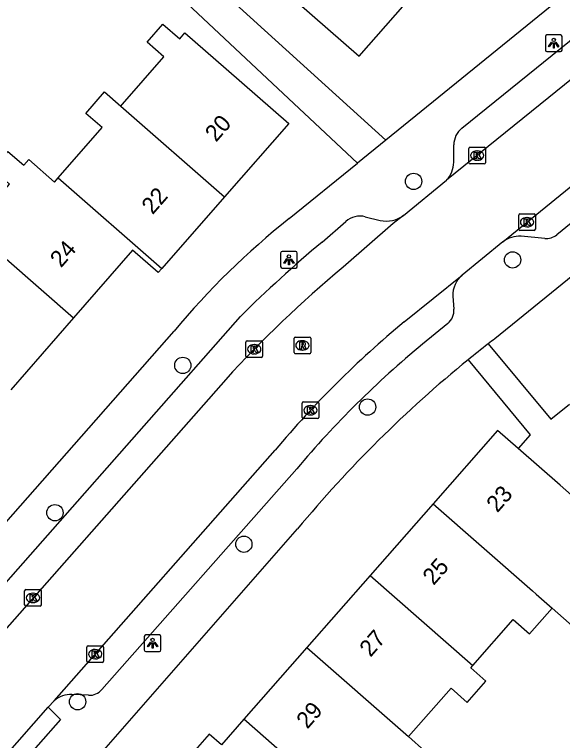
# Model space of a CAD drawing. Extents: x 158474 to 159560, y 388525 to 389605.
# Drawn here: x 158858.47 to 158891.36, y 388942.99 to 388986.6 of the extents above; entities that cross this region are included whole.
import ezdxf

# ---------------------------------------------------------------- set-up
doc = ezdxf.new("R2010")
doc.units = 0
for name, color, linetype in [('IMGEO_Boom', 7, 'Continuous'), ('IMGEO_Kolk', 7, 'Continuous'), ('IMGEO_Lichtpunt', 7, 'Continuous'), ('IMGEO_Pand', 7, 'Continuous'), ('IMGEO_Pand_nummerreeks', 7, 'Continuous'), ('IMGEO_Rijbaan_lokaal_open', 7, 'Continuous'), ('IMGEO_Rioolput', 7, 'Continuous'), ('IMGEO_Voetpad_open', 7, 'Continuous')]:
    doc.layers.add(name, color=color, linetype=linetype)

msp = doc.modelspace()

# ---------------------------------------------------------------- linework, layer by layer
at = {"layer": 'IMGEO_Boom'}
for centre in [(158882.424, 388976.575), (158888.364, 388971.861), (158868.57, 388965.522), (158879.661, 388963.022), (158860.895, 388956.675), (158872.233, 388954.782), (158862.254, 388945.32)]:
    msp.add_circle(centre, 0.489, dxfattribs=at)
at = {"layer": 'IMGEO_Kolk'}
for p, q in [((158885.737, 388977.696), (158885.737, 388978.548)), ((158885.812, 388978.622), (158886.664, 388978.622)), ((158886.738, 388978.548), (158886.738, 388977.696)), ((158886.225, 388978.402), (158886.25, 388978.402)), ((158886.248, 388977.842), (158886.223, 388977.842)), ((158886.664, 388977.622), (158885.812, 388977.622)), ((158888.804, 388974.625), (158889.656, 388974.625)), ((158888.729, 388973.699), (158888.729, 388974.551)), ((158889.217, 388974.405), (158889.242, 388974.405)), ((158889.73, 388974.551), (158889.73, 388973.699)), ((158889.24, 388973.845), (158889.215, 388973.845)), ((158889.656, 388973.625), (158888.804, 388973.625)), ((158872.356, 388966.07), (158872.356, 388966.922)), ((158872.431, 388966.996), (158873.283, 388966.996)), ((158872.844, 388966.776), (158872.869, 388966.776)), ((158873.357, 388966.922), (158873.357, 388966.07)), ((158873.283, 388965.996), (158872.431, 388965.996)), ((158872.867, 388966.216), (158872.842, 388966.216)), ((158875.732, 388962.403), (158875.732, 388963.255)), ((158875.807, 388963.329), (158876.659, 388963.329)), ((158876.733, 388963.255), (158876.733, 388962.403)), ((158876.22, 388963.109), (158876.245, 388963.109)), ((158876.243, 388962.549), (158876.218, 388962.549)), ((158876.659, 388962.329), (158875.807, 388962.329)), ((158859.076, 388951.134), (158859.076, 388951.986)), ((158859.151, 388952.06), (158860.003, 388952.06)), ((158860.077, 388951.986), (158860.077, 388951.134)), ((158859.564, 388951.84), (158859.589, 388951.84)), ((158860.003, 388951.06), (158859.151, 388951.06)), ((158859.587, 388951.28), (158859.562, 388951.28)), ((158862.81, 388947.752), (158862.81, 388948.604)), ((158862.885, 388948.678), (158863.737, 388948.678)), ((158863.298, 388948.458), (158863.323, 388948.458)), ((158863.811, 388948.604), (158863.811, 388947.752)), ((158863.737, 388947.678), (158862.885, 388947.678)), ((158863.321, 388947.898), (158863.296, 388947.898))]:
    msp.add_line(p, q, dxfattribs=at)
for points in [[(158885.737, 388977.696), (158885.737, 388978.548)], [(158885.812, 388978.622), (158886.664, 388978.622)], [(158886.738, 388978.548), (158886.738, 388977.696)], [(158886.058, 388978.322), (158886.181, 388978.322), (158886.181, 388978.171), (158886.311, 388978.322), (158886.475, 388978.322), (158886.329, 388978.171), (158886.482, 388977.922), (158886.33, 388977.922), (158886.245, 388978.086), (158886.181, 388978.019), (158886.181, 388977.922), (158886.058, 388977.922), (158886.058, 388978.322)], [(158886.664, 388977.622), (158885.812, 388977.622)], [(158888.804, 388974.625), (158889.656, 388974.625)], [(158888.729, 388973.699), (158888.729, 388974.551)], [(158889.05, 388974.325), (158889.173, 388974.325), (158889.173, 388974.174), (158889.303, 388974.325), (158889.467, 388974.325), (158889.321, 388974.174), (158889.474, 388973.925), (158889.322, 388973.925), (158889.237, 388974.089), (158889.173, 388974.022), (158889.173, 388973.925), (158889.05, 388973.925), (158889.05, 388974.325)], [(158889.73, 388974.551), (158889.73, 388973.699)], [(158889.656, 388973.625), (158888.804, 388973.625)], [(158872.356, 388966.07), (158872.356, 388966.922)], [(158872.431, 388966.996), (158873.283, 388966.996)], [(158873.357, 388966.922), (158873.357, 388966.07)], [(158872.677, 388966.696), (158872.8, 388966.696), (158872.8, 388966.545), (158872.93, 388966.696), (158873.094, 388966.696), (158872.948, 388966.545), (158873.101, 388966.296), (158872.949, 388966.296), (158872.864, 388966.46), (158872.8, 388966.393), (158872.8, 388966.296), (158872.677, 388966.296), (158872.677, 388966.696)], [(158873.283, 388965.996), (158872.431, 388965.996)], [(158875.732, 388962.403), (158875.732, 388963.255)], [(158875.807, 388963.329), (158876.659, 388963.329)], [(158876.733, 388963.255), (158876.733, 388962.403)], [(158876.053, 388963.029), (158876.176, 388963.029), (158876.176, 388962.878), (158876.306, 388963.029), (158876.47, 388963.029), (158876.324, 388962.878), (158876.477, 388962.629), (158876.325, 388962.629), (158876.24, 388962.793), (158876.176, 388962.726), (158876.176, 388962.629), (158876.053, 388962.629), (158876.053, 388963.029)], [(158876.659, 388962.329), (158875.807, 388962.329)], [(158859.076, 388951.134), (158859.076, 388951.986)], [(158859.151, 388952.06), (158860.003, 388952.06)], [(158860.077, 388951.986), (158860.077, 388951.134)], [(158859.397, 388951.76), (158859.52, 388951.76), (158859.52, 388951.609), (158859.65, 388951.76), (158859.814, 388951.76), (158859.668, 388951.609), (158859.821, 388951.36), (158859.669, 388951.36), (158859.584, 388951.524), (158859.52, 388951.457), (158859.52, 388951.36), (158859.397, 388951.36), (158859.397, 388951.76)], [(158860.003, 388951.06), (158859.151, 388951.06)], [(158862.81, 388947.752), (158862.81, 388948.604)], [(158862.885, 388948.678), (158863.737, 388948.678)], [(158863.811, 388948.604), (158863.811, 388947.752)], [(158863.131, 388948.378), (158863.254, 388948.378), (158863.254, 388948.227), (158863.384, 388948.378), (158863.548, 388948.378), (158863.402, 388948.227), (158863.555, 388947.978), (158863.403, 388947.978), (158863.318, 388948.142), (158863.254, 388948.075), (158863.254, 388947.978), (158863.131, 388947.978), (158863.131, 388948.378)], [(158863.737, 388947.678), (158862.885, 388947.678)]]:
    msp.add_lwpolyline(points, dxfattribs=at)
for centre, start, end in [((158885.814, 388978.546), 91.552, 178.448), ((158885.814, 388978.546), 91.552, 178.448), ((158886.662, 388978.546), 1.552, 88.448), ((158886.662, 388978.546), 1.552, 88.448), ((158885.814, 388977.698), 181.552, 268.448), ((158885.814, 388977.698), 181.552, 268.448), ((158886.662, 388977.698), 271.552, 358.448), ((158886.662, 388977.698), 271.552, 358.448), ((158888.806, 388974.549), 91.552, 178.448), ((158888.806, 388974.549), 91.552, 178.448), ((158889.654, 388974.549), 1.552, 88.448), ((158889.654, 388974.549), 1.552, 88.448), ((158888.806, 388973.701), 181.552, 268.448), ((158888.806, 388973.701), 181.552, 268.448), ((158889.654, 388973.701), 271.552, 358.448), ((158889.654, 388973.701), 271.552, 358.448), ((158872.433, 388966.92), 91.552, 178.448), ((158872.433, 388966.92), 91.552, 178.448), ((158873.281, 388966.92), 1.552, 88.448), ((158873.281, 388966.92), 1.552, 88.448), ((158872.433, 388966.072), 181.552, 268.448), ((158872.433, 388966.072), 181.552, 268.448), ((158873.281, 388966.072), 271.552, 358.448), ((158873.281, 388966.072), 271.552, 358.448), ((158875.809, 388963.253), 91.552, 178.448), ((158875.809, 388963.253), 91.552, 178.448), ((158876.657, 388963.253), 1.552, 88.448), ((158876.657, 388963.253), 1.552, 88.448), ((158875.809, 388962.405), 181.552, 268.448), ((158875.809, 388962.405), 181.552, 268.448), ((158876.657, 388962.405), 271.552, 358.448), ((158876.657, 388962.405), 271.552, 358.448), ((158859.153, 388951.984), 91.552, 178.448), ((158859.153, 388951.984), 91.552, 178.448), ((158860.001, 388951.984), 1.552, 88.448), ((158860.001, 388951.984), 1.552, 88.448), ((158859.153, 388951.136), 181.552, 268.448), ((158859.153, 388951.136), 181.552, 268.448), ((158860.001, 388951.136), 271.552, 358.448), ((158860.001, 388951.136), 271.552, 358.448), ((158862.887, 388948.602), 91.552, 178.448), ((158862.887, 388948.602), 91.552, 178.448), ((158863.735, 388948.602), 1.552, 88.448), ((158863.735, 388948.602), 1.552, 88.448), ((158862.887, 388947.754), 181.552, 268.448), ((158862.887, 388947.754), 181.552, 268.448), ((158863.735, 388947.754), 271.552, 358.448), ((158863.735, 388947.754), 271.552, 358.448)]:
    msp.add_arc(centre, 0.0765, start, end, dxfattribs=at)
for centre, major_axis, ratio, start_param, end_param in [((158886.224, 388978.122), (-0.387, 0.002), 0.722429, 4.712389, 7.853982), ((158886.249, 388978.122), (-0.39, 0.002), 0.717154, 1.570796, 4.712389), ((158889.216, 388974.125), (-0.387, 0.002), 0.722429, 4.712389, 7.853982), ((158889.241, 388974.125), (-0.39, 0.002), 0.717154, 1.570796, 4.712389), ((158872.843, 388966.496), (-0.387, 0.002), 0.722429, 4.712389, 7.853982), ((158872.868, 388966.496), (-0.39, 0.002), 0.717154, 1.570796, 4.712389), ((158876.219, 388962.829), (-0.387, 0.002), 0.722429, 4.712389, 7.853982), ((158876.244, 388962.829), (-0.39, 0.002), 0.717154, 1.570796, 4.712389), ((158859.563, 388951.56), (-0.387, 0.002), 0.722429, 4.712389, 7.853982), ((158859.588, 388951.56), (-0.39, 0.002), 0.717154, 1.570796, 4.712389), ((158863.297, 388948.178), (-0.387, 0.002), 0.722429, 4.712389, 7.853982), ((158863.322, 388948.178), (-0.39, 0.002), 0.717154, 1.570796, 4.712389)]:
    msp.add_ellipse(centre, major_axis=major_axis, ratio=ratio, start_param=start_param, end_param=end_param, dxfattribs=at)
at = {"layer": 'IMGEO_Lichtpunt'}
for p, q in [((158890.334, 388985.273), (158890.334, 388984.466)), ((158890.334, 388985.273), (158890.334, 388984.466)), ((158891.236, 388985.368), (158890.428, 388985.368)), ((158891.236, 388985.368), (158890.428, 388985.368)), ((158891.33, 388984.466), (158891.33, 388985.273)), ((158891.33, 388984.466), (158891.33, 388985.273)), ((158890.428, 388984.372), (158891.236, 388984.372)), ((158890.428, 388984.372), (158891.236, 388984.372)), ((158874.442, 388972.27), (158874.442, 388971.463)), ((158874.442, 388972.27), (158874.442, 388971.463)), ((158875.344, 388972.365), (158874.536, 388972.365)), ((158875.344, 388972.365), (158874.536, 388972.365)), ((158875.438, 388971.463), (158875.438, 388972.27)), ((158875.438, 388971.463), (158875.438, 388972.27)), ((158874.536, 388971.369), (158875.344, 388971.369)), ((158874.536, 388971.369), (158875.344, 388971.369)), ((158867.161, 388949.334), (158866.353, 388949.334)), ((158867.161, 388949.334), (158866.353, 388949.334)), ((158866.259, 388949.239), (158866.259, 388948.432)), ((158866.259, 388949.239), (158866.259, 388948.432)), ((158867.255, 388948.432), (158867.255, 388949.239)), ((158867.255, 388948.432), (158867.255, 388949.239)), ((158866.353, 388948.338), (158867.161, 388948.338)), ((158866.353, 388948.338), (158867.161, 388948.338))]:
    msp.add_line(p, q, dxfattribs=at)
for points in [[(158890.708, 388984.937), (158890.747, 388984.909), (158890.559, 388984.647), (158890.521, 388984.674), (158890.708, 388984.937)], [(158890.81, 388984.889), (158890.857, 388984.889), (158890.857, 388984.567), (158890.81, 388984.567), (158890.81, 388984.889)], [(158890.92, 388984.909), (158890.958, 388984.936), (158891.145, 388984.674), (158891.106, 388984.646), (158890.92, 388984.909)], [(158874.816, 388971.934), (158874.855, 388971.906), (158874.667, 388971.644), (158874.629, 388971.671), (158874.816, 388971.934)], [(158874.918, 388971.886), (158874.965, 388971.886), (158874.965, 388971.564), (158874.918, 388971.564), (158874.918, 388971.886)], [(158875.028, 388971.906), (158875.066, 388971.933), (158875.253, 388971.671), (158875.214, 388971.643), (158875.028, 388971.906)], [(158866.633, 388948.903), (158866.672, 388948.875), (158866.484, 388948.613), (158866.446, 388948.64), (158866.633, 388948.903)], [(158866.735, 388948.855), (158866.782, 388948.855), (158866.782, 388948.533), (158866.735, 388948.533), (158866.735, 388948.855)], [(158866.845, 388948.875), (158866.883, 388948.902), (158867.07, 388948.64), (158867.031, 388948.612), (158866.845, 388948.875)]]:
    msp.add_lwpolyline(points, dxfattribs=at)
for centre in [(158890.833, 388985.071), (158874.941, 388972.068), (158866.758, 388949.037)]:
    msp.add_circle(centre, 0.0994, dxfattribs=at)
for centre, start, end in [((158890.428, 388985.273), 90, 180), ((158890.428, 388985.273), 90, 180), ((158891.236, 388985.273), 0, 90), ((158891.236, 388985.273), 0, 90), ((158890.428, 388984.466), 180, 270), ((158890.428, 388984.466), 180, 270), ((158891.236, 388984.466), 270, 0), ((158891.236, 388984.466), 270, 360), ((158874.536, 388972.27), 90, 180), ((158874.536, 388972.27), 90, 180), ((158875.344, 388972.27), 0, 90), ((158875.344, 388972.27), 0, 90), ((158874.536, 388971.463), 180, 270), ((158874.536, 388971.463), 180, 270), ((158875.344, 388971.463), 270, 0), ((158875.344, 388971.463), 270, 360), ((158866.353, 388949.239), 90, 180), ((158866.353, 388949.239), 90, 180), ((158867.161, 388949.239), 0, 90), ((158867.161, 388949.239), 0, 90), ((158866.353, 388948.432), 180, 270), ((158866.353, 388948.432), 180, 270), ((158867.161, 388948.432), 270, 0), ((158867.161, 388948.432), 270, 360)]:
    msp.add_arc(centre, 0.0946, start, end, dxfattribs=at)
at = {"layer": 'IMGEO_Pand'}
for points in [[(158875.687, 388994.741), (158874.616, 388993.513), (158875.646, 388992.614), (158872.945, 388989.517), (158875.387, 388987.386), (158879.154, 388984.099), (158882.929, 388988.426)], [(158864.851, 388981.101), (158864.943, 388981.206), (158867.43, 388984.051), (158866.421, 388984.933), (158867.377, 388986.026), (158868.383, 388985.146), (158868.695, 388985.503), (158871.163, 388983.345), (158874.927, 388980.054), (158871.08, 388975.653)], [(158861.086, 388976.786), (158863.723, 388979.803), (158862.743, 388980.66), (158863.875, 388981.954), (158864.851, 388981.101)], [(158864.851, 388981.101), (158871.08, 388975.653)], [(158855.844, 388973.765), (158858.161, 388976.415), (158857.142, 388977.306), (158858.075, 388978.373), (158859.025, 388977.542), (158859.322, 388977.883), (158860.865, 388976.534), (158861.086, 388976.786)], [(158861.086, 388976.786), (158867.311, 388971.342)], [(158871.08, 388975.653), (158867.311, 388971.342)], [(158855.844, 388973.765), (158862.008, 388968.374)], [(158867.311, 388971.342), (158867.094, 388971.093), (158865.559, 388972.435), (158862.008, 388968.374)], [(158862.008, 388968.374), (158858.239, 388964.062)], [(158888.701, 388960.531), (158887.462, 388961.618), (158883.595, 388957.212)], [(158893.623, 388956.209), (158891.22, 388958.32), (158888.701, 388960.531)], [(158883.595, 388957.212), (158879.807, 388952.897)], [(158883.595, 388957.212), (158889.549, 388951.987), (158889.775, 388951.789), (158890.74, 388950.942)], [(158890.74, 388950.942), (158892.099, 388949.749), (158895.765, 388953.928), (158894.386, 388955.138), (158893.424, 388955.982), (158893.623, 388956.209)], [(158879.807, 388952.897), (158876.019, 388948.582)], [(158879.807, 388952.897), (158885.969, 388947.489)], [(158885.969, 388947.489), (158888.394, 388950.253), (158889.377, 388949.39), (158890.74, 388950.942)], [(158876.019, 388948.582), (158872.23, 388944.266)], [(158876.019, 388948.582), (158882.123, 388943.224)], [(158882.123, 388943.224), (158884.674, 388946.132), (158885.642, 388945.282), (158886.767, 388946.564), (158885.857, 388947.362), (158885.969, 388947.489)], [(158872.23, 388944.266), (158870.882, 388942.73), (158870.16, 388943.364), (158867.64, 388940.493), (158874.525, 388934.449), (158877.165, 388937.457), (158878.118, 388936.621), (158879.338, 388938.011), (158878.349, 388938.896)], [(158878.349, 388938.896), (158872.23, 388944.266)], [(158878.349, 388938.896), (158880.8, 388941.687), (158881.766, 388940.84), (158883.099, 388942.358), (158882.123, 388943.224)]]:
    msp.add_lwpolyline(points, dxfattribs=at)
at = {"layer": 'IMGEO_Rijbaan_lokaal_open'}
for points in [[(158905.645, 388993.972), (158905.218, 388993.501), (158884.388, 388976.64)], [(158887.785, 388972.95), (158897.784, 388981.085), (158908.446, 388989.723)], [(158881.812, 388974.535), (158884.388, 388976.64)], [(158881.812, 388974.535), (158881.201, 388974.04), (158878.189, 388971.419)], [(158887.785, 388972.95), (158885.33, 388970.952)], [(158881.864, 388968.132), (158885.33, 388970.952)], [(158871.145, 388964.681), (158854.263, 388945.529)], [(158860.85, 388945.375), (158874.118, 388960.433)], [(158860.85, 388945.375), (158860.495, 388944.989)], [(158857.764, 388941.893), (158860.495, 388944.989)]]:
    msp.add_lwpolyline(points, dxfattribs=at)
for centre, radius, start, end in [((158924.006, 388916.47), 71.544, 129.82182, 137.63434), ((158919.363, 388922.658), 58.941, 129.50983, 140.14146)]:
    msp.add_arc(centre, radius, start, end, dxfattribs=at)
at = {"layer": 'IMGEO_Rioolput'}
for p, q in [((158875.321, 388967.226), (158876.173, 388967.226)), ((158875.246, 388966.3), (158875.246, 388967.152)), ((158875.734, 388967.006), (158875.759, 388967.006)), ((158876.247, 388967.152), (158876.247, 388966.3)), ((158875.757, 388966.446), (158875.732, 388966.446)), ((158876.173, 388966.226), (158875.321, 388966.226))]:
    msp.add_line(p, q, dxfattribs=at)
for points in [[(158875.321, 388967.226), (158876.173, 388967.226)], [(158875.246, 388966.3), (158875.246, 388967.152)], [(158875.835, 388966.924), (158875.583, 388966.926), (158875.583, 388966.526)], [(158875.761, 388966.845), (158875.707, 388966.845), (158875.707, 388966.764)], [(158875.707, 388966.764), (158875.759, 388966.764)], [(158876.247, 388967.152), (158876.247, 388966.3)], [(158875.583, 388966.526), (158875.707, 388966.526), (158875.707, 388966.688), (158875.718, 388966.688)], [(158875.765, 388966.659), (158875.836, 388966.526), (158875.976, 388966.526), (158875.911, 388966.652)], [(158876.173, 388966.226), (158875.321, 388966.226)]]:
    msp.add_lwpolyline(points, dxfattribs=at)
for centre, radius, start, end in [((158875.323, 388967.15), 0.0765, 91.552, 178.448), ((158875.323, 388967.15), 0.0765, 91.552, 178.448), ((158876.171, 388967.15), 0.0765, 1.552, 88.448), ((158876.171, 388967.15), 0.0765, 1.552, 88.448), ((158875.743, 388966.953), 0.19, 274.7715, 282.9687), ((158875.767, 388966.749), 0.0964, 77.0061, 93.1865), ((158875.781, 388966.806), 0.0378, 276.6634, 79.6772), ((158875.834, 388966.814), 0.109, 350.3612, 89.416), ((158875.832, 388966.814), 0.112, 277.5842, 350.9817), ((158875.323, 388966.302), 0.0765, 181.552, 268.448), ((158875.323, 388966.302), 0.0765, 181.552, 268.448), ((158875.717, 388966.635), 0.0533, 26.0293, 88.6989), ((158875.816, 388966.599), 0.108, 29.5134, 73.7905), ((158876.171, 388966.302), 0.0765, 271.552, 358.448), ((158876.171, 388966.302), 0.0765, 271.552, 358.448)]:
    msp.add_arc(centre, radius, start, end, dxfattribs=at)
for centre, major_axis, ratio, start_param, end_param in [((158875.733, 388966.726), (-0.387, 0.002), 0.722429, 4.712389, 7.853982), ((158875.758, 388966.726), (-0.39, 0.002), 0.717154, 1.570796, 4.712389)]:
    msp.add_ellipse(centre, major_axis=major_axis, ratio=ratio, start_param=start_param, end_param=end_param, dxfattribs=at)
at = {"layer": 'IMGEO_Voetpad_open'}
for points in [[(158892.343, 389030.156), (158902.86, 389000), (158900.808, 388995.343), (158880.758, 388979.06)], [(158879.049, 388977.672), (158852.546, 389002.543)], [(158880.758, 388979.06), (158855.665, 389001.812)], [(158933.359, 388995.794), (158926.282, 388992.761), (158921.177, 388990.574), (158910.593, 388986.04), (158887.292, 388967.121)], [(158885.318, 388979.77), (158902.098, 388993.366)], [(158907.805, 388988.707), (158907.315, 388986.845), (158906.977, 388986.323), (158898.867, 388979.752), (158891.018, 388973.366)], [(158880.758, 388979.06), (158879.049, 388977.672)], [(158884.827, 388977.726), (158884.837, 388978.772)], [(158874.958, 388974.35), (158879.049, 388977.672)], [(158876.927, 388972.932), (158878.351, 388974.171)], [(158879.521, 388974.451), (158880.414, 388974.226)], [(158890.294, 388973.146), (158888.871, 388973.279)], [(158884.782, 388969.678), (158884.841, 388968.892)], [(158854.665, 388948.76), (158872.03, 388968.46)], [(158884.475, 388968.041), (158882.958, 388966.8)], [(158840.636, 388946.266), (158845.102, 388951.266), (158850.029, 388947.103), (158868.044, 388967.58)], [(158886.895, 388966.813), (158890.654, 388962.284), (158891.774, 388963.184)], [(158885.695, 388965.857), (158889.428, 388961.36), (158888.701, 388960.531)], [(158875.412, 388959.306), (158863.713, 388946.047)], [(158864.068, 388942.209), (158863.831, 388942.417), (158875.454, 388955.699)], [(158862.918, 388945.709), (158861.916, 388945.754)], [(158860.495, 388944.989), (158861.228, 388944.248), (158858.544, 388941.205)]]:
    msp.add_lwpolyline(points, dxfattribs=at)
for centre, radius, start, end in [((158886.137, 388978.76), 1.3, 129.054, 179.4813), ((158883.236, 388977.738), 1.591, 316.3951, 359.5843), ((158904.883, 388936.872), 47.959, 128.6071, 140.1871), ((158879.203, 388973.194), 1.297, 75.8207, 131.0967), ((158880.78, 388975.885), 1.699, 257.5412, 307.3862), ((158888.777, 388971.634), 1.648, 86.7129, 126.9951), ((158890.387, 388974.142), 1, 264.6728, 309.1318), ((158924.102, 388916.357), 73.663, 129.82274, 134.98268), ((158886.363, 388969.753), 1.583, 130.7505, 182.7004), ((158883.839, 388968.819), 1.005, 309.2797, 4.177), ((158919.936, 388922.019), 58.075, 129.54841, 140.0554), ((158937.327, 388902.278), 81.903, 128.00651, 129.07982), ((158904.734, 388944.229), 28.78, 127.3048, 128.3051), ((158932.115, 388908.817), 73.542, 129.13887, 140.39488), ((158862.962, 388946.71), 1.002, 267.4948, 318.5715), ((158861.848, 388944.257), 1.499, 87.3967, 131.7475)]:
    msp.add_arc(centre, radius, start, end, dxfattribs=at)

# ---------------------------------------------------------------- texts
at = {"layer": 'IMGEO_Pand_nummerreeks'}
for s, rotation, p in [('20', 48.8447, (158870.565, 388978.893)), ('22', 48.8389, (158866.754, 388974.535)), ('24', 48.8349, (158861.261, 388971.348)), ('23', 48.7301, (158887.448, 388956.631)), ('25', 48.7186, (158883.62, 388952.27)), ('27', 48.7208, (158879.832, 388947.955)), ('29', 48.7208, (158876.044, 388943.639))]:
    msp.add_text(s, height=1, rotation=rotation, dxfattribs=at).set_placement(p)

doc.saveas('drawing.dxf')
